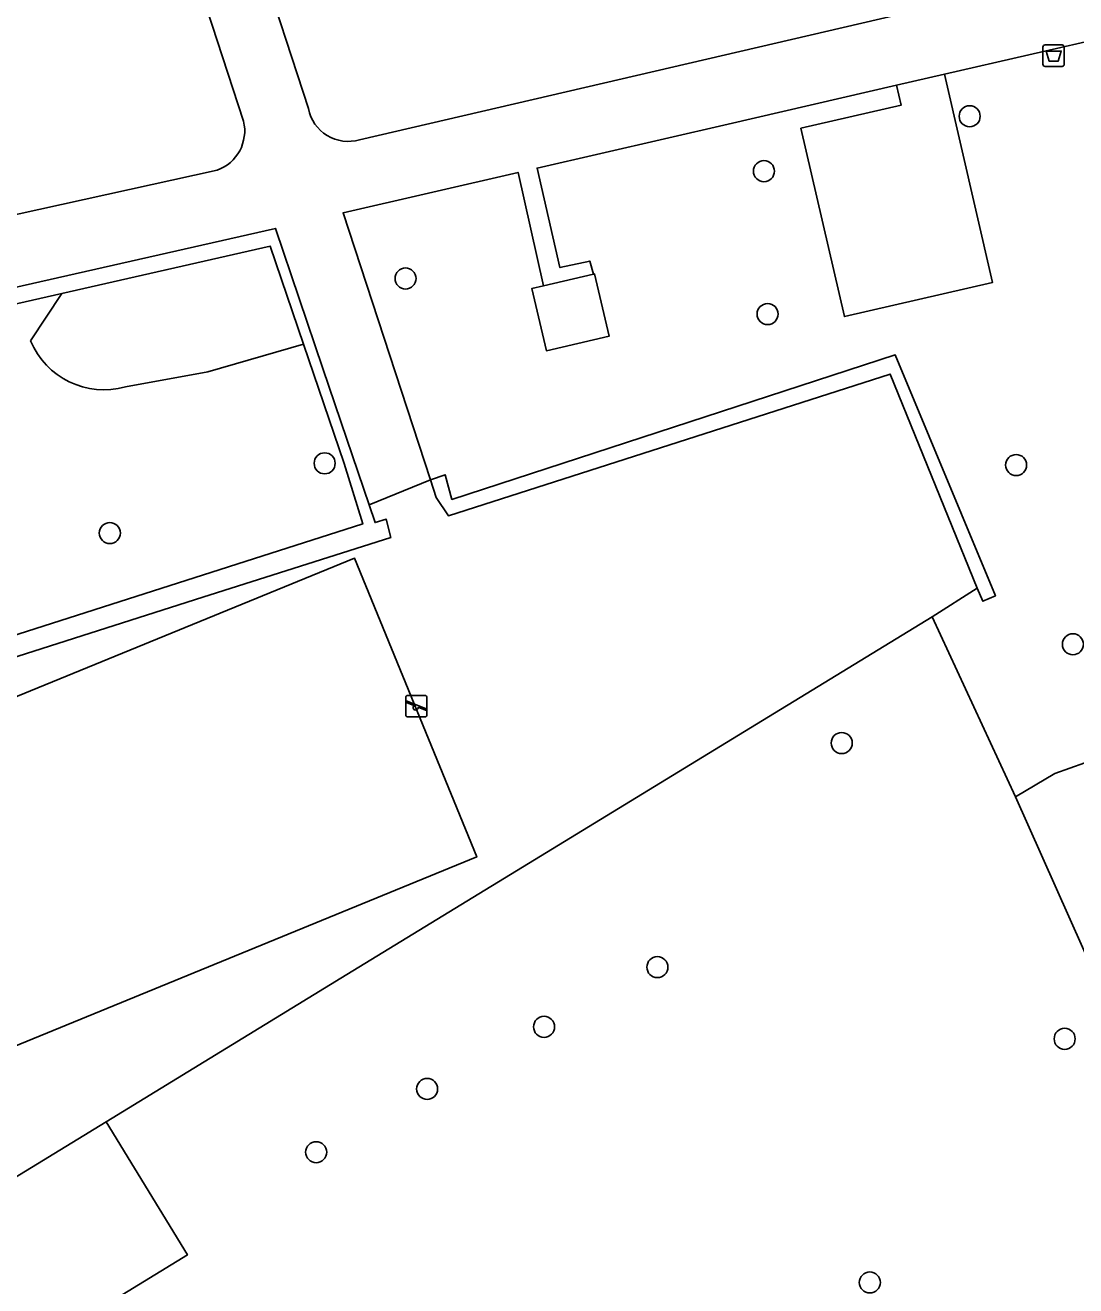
# Model space of a CAD drawing. Extents: x 159265 to 160143, y 383413 to 384319.
# Drawn here: x 159565 to 159613.8, y 383816.8 to 383875.4 of the extents above; entities that cross this region are included whole.
import ezdxf

# ---------------------------------------------------------------- set-up
doc = ezdxf.new("R2010")
doc.units = 0
for name, color, linetype in [('IMGEO_Afvalbak', 7, 'Continuous'), ('IMGEO_Boom', 7, 'Continuous'), ('IMGEO_Groenvoorziening', 7, 'Continuous'), ('IMGEO_Haag', 7, 'Continuous'), ('IMGEO_Hek', 7, 'Continuous'), ('IMGEO_Pand', 7, 'Continuous'), ('IMGEO_Parkeervlak_open', 7, 'Continuous'), ('IMGEO_Speelvoorziening', 7, 'Continuous'), ('IMGEO_Voetpad_open', 7, 'Continuous')]:
    doc.layers.add(name, color=color, linetype=linetype)

msp = doc.modelspace()

# ---------------------------------------------------------------- linework, layer by layer
at = {"layer": 'IMGEO_Afvalbak'}
for p, q in [((159612.292, 383873.561), (159612.292, 383874.361)), ((159612.292, 383874.361), (159612.292, 383873.561)), ((159612.392, 383874.461), (159613.182, 383874.461)), ((159613.182, 383874.461), (159612.392, 383874.461)), ((159613.282, 383874.361), (159613.282, 383873.561)), ((159613.282, 383873.561), (159613.282, 383874.361)), ((159613.182, 383873.461), (159612.392, 383873.461)), ((159612.392, 383873.461), (159613.182, 383873.461))]:
    msp.add_line(p, q, dxfattribs=at)
msp.add_lwpolyline([(159612.435, 383874.175), (159613.139, 383874.175), (159612.99, 383873.705), (159612.584, 383873.705), (159612.435, 383874.175)], dxfattribs=at)
for centre, start, end in [((159612.392, 383874.361), 90, 180), ((159612.392, 383874.361), 90, 180), ((159613.182, 383874.361), 0, 90), ((159613.182, 383874.361), 360, 90), ((159612.392, 383873.561), 180, 270), ((159612.392, 383873.561), 180, 270), ((159613.182, 383873.561), 270, 0), ((159613.182, 383873.561), 270, 0)]:
    msp.add_arc(centre, 0.1, start, end, dxfattribs=at)
at = {"layer": 'IMGEO_Boom'}
for centre in [(159608.884, 383871.147), (159599.324, 383868.595), (159582.667, 383863.607), (159599.494, 383861.955), (159578.908, 383855.02), (159611.044, 383854.939), (159568.924, 383851.778), (159613.682, 383846.611), (159602.938, 383842.022), (159594.372, 383831.609), (159589.104, 383828.835), (159613.299, 383828.276), (159583.671, 383825.95), (159578.514, 383823.009), (159604.245, 383816.956)]:
    msp.add_circle(centre, 0.489, dxfattribs=at)
at = {"layer": 'IMGEO_Groenvoorziening'}
for points in [[(159607.722, 383873.102), (159609.951, 383863.427), (159603.061, 383861.84), (159601.045, 383870.591), (159605.704, 383871.664), (159605.49, 383872.588)], [(159565.245, 383860.714), (159566.7, 383862.91)], [(159577.928, 383860.55), (159573.482, 383859.267), (159569.647, 383858.578)], [(159544.684, 383836.031), (159580.293, 383850.614), (159585.978, 383836.733), (159550.369, 383822.15), (159544.684, 383836.031)], [(159607.146, 383847.892), (159609.241, 383849.225)], [(159607.146, 383847.892), (159579.933, 383831.261), (159568.748, 383824.426)], [(159611.018, 383839.515), (159607.146, 383847.892)]]:
    msp.add_lwpolyline(points, dxfattribs=at)
msp.add_arc((159568.651, 383862.13), 3.689, 202.56802, 285.6635, dxfattribs=at)
at = {"layer": 'IMGEO_Haag'}
for points in [[(159566.7, 383862.91), (159576.378, 383865.103), (159577.928, 383860.55)], [(159566.7, 383862.91), (159557.619, 383860.853)], [(159540.178, 383839.254), (159555.697, 383844.215), (159580.677, 383852.201), (159579.816, 383855.004), (159577.928, 383860.55)], [(159583.823, 383854.258), (159584.515, 383854.489), (159584.823, 383853.343), (159605.425, 383860.059), (159610.083, 383848.863), (159609.489, 383848.614), (159609.241, 383849.225)], [(159609.241, 383849.225), (159605.197, 383859.168), (159584.67, 383852.572), (159584.094, 383853.426), (159583.823, 383854.258)], [(159580.977, 383853.084), (159581.252, 383852.267), (159581.765, 383852.432), (159581.978, 383851.578), (159573.248, 383848.793), (159535.081, 383836.615)]]:
    msp.add_lwpolyline(points, dxfattribs=at)
at = {"layer": 'IMGEO_Hek'}
for points in [[(159566.7, 383862.91), (159576.378, 383865.103), (159577.928, 383860.55)], [(159527.454, 383851.583), (159534.057, 383854.511), (159541.57, 383857.216), (159553.547, 383859.93), (159557.619, 383860.853), (159566.7, 383862.91)], [(159577.928, 383860.55), (159579.816, 383855.004), (159580.677, 383852.201), (159555.697, 383844.215)], [(159579.933, 383831.261), (159607.146, 383847.892)], [(159607.146, 383847.892), (159611.018, 383839.515)], [(159568.748, 383824.426), (159579.933, 383831.261)]]:
    msp.add_lwpolyline(points, dxfattribs=at)
at = {"layer": 'IMGEO_Pand'}
for points in [[(159591.401, 383863.809), (159591.455, 383863.822), (159592.128, 383860.927), (159589.216, 383860.251), (159588.544, 383863.145), (159589.081, 383863.27)], [(159589.081, 383863.27), (159591.401, 383863.809)], [(159568.748, 383824.426), (159572.531, 383818.234), (159563.987, 383813.011), (159563.227, 383814.255), (159559.915, 383812.231), (159560.674, 383810.988), (159552.736, 383806.136), (159548.952, 383812.328)], [(159548.952, 383812.328), (159568.748, 383824.426)]]:
    msp.add_lwpolyline(points, dxfattribs=at)
at = {"layer": 'IMGEO_Parkeervlak_open'}
for points in [[(159611.018, 383839.515), (159612.837, 383840.611), (159614.23, 383841.101), (159626.676, 383845.476)], [(159620.487, 383818.283), (159611.018, 383839.515)]]:
    msp.add_lwpolyline(points, dxfattribs=at)
at = {"layer": 'IMGEO_Speelvoorziening'}
for p, q in [((159582.774, 383844.236), (159583.564, 383844.236)), ((159583.564, 383844.236), (159582.774, 383844.236)), ((159582.674, 383843.336), (159582.674, 383844.136)), ((159582.674, 383844.136), (159582.674, 383843.336)), ((159583.057, 383843.764), (159582.718, 383843.901)), ((159582.743, 383843.961), (159583.619, 383843.608)), ((159583.595, 383843.548), (159583.255, 383843.685)), ((159583.664, 383844.136), (159583.664, 383843.336)), ((159583.664, 383843.336), (159583.664, 383844.136)), ((159583.564, 383843.236), (159582.774, 383843.236)), ((159582.774, 383843.236), (159583.564, 383843.236))]:
    msp.add_line(p, q, dxfattribs=at)
for centre, radius, start, end in [((159582.774, 383844.136), 0.1, 90, 180), ((159582.774, 383844.136), 0.1, 90, 180), ((159583.564, 383844.136), 0.1, 0, 90), ((159583.564, 383844.136), 0.1, 360, 90), ((159582.731, 383843.931), 0.0327, 68.07798, 248.07798), ((159583.136, 383843.674), 0.12, 130.99278, 5.16318), ((159583.607, 383843.578), 0.0327, 248.07798, 68.07798), ((159582.774, 383843.336), 0.1, 180, 270), ((159582.774, 383843.336), 0.1, 180, 270), ((159583.564, 383843.336), 0.1, 270, 0), ((159583.564, 383843.336), 0.1, 270, 0)]:
    msp.add_arc(centre, radius, start, end, dxfattribs=at)
at = {"layer": 'IMGEO_Voetpad_open'}
for points in [[(159572.699, 383878.387), (159575.14, 383870.916)], [(159575.826, 383878.684), (159578.153, 383871.502)], [(159580.531, 383870.051), (159614.353, 383877.921)], [(159607.722, 383873.102), (159615.55, 383874.905)], [(159605.49, 383872.588), (159607.722, 383873.102)], [(159591.401, 383863.809), (159591.231, 383864.419), (159589.841, 383864.117), (159588.782, 383868.74), (159597.656, 383870.783), (159605.49, 383872.588)], [(159573.917, 383868.642), (159551.283, 383863.654)], [(159583.823, 383854.258), (159579.762, 383866.662), (159587.895, 383868.535), (159589.081, 383863.27)], [(159544.233, 383858.61), (159564.852, 383863.273), (159576.62, 383865.935), (159578.829, 383859.419), (159579.938, 383856.147), (159580.977, 383853.084)], [(159580.977, 383853.084), (159583.823, 383854.258)]]:
    msp.add_lwpolyline(points, dxfattribs=at)
for centre, radius, start, end in [((159580.008, 383871.868), 1.891, 191.15718, 286.06168), ((159573.251, 383870.466), 1.942, 290.06102, 13.39458)]:
    msp.add_arc(centre, radius, start, end, dxfattribs=at)

doc.saveas('drawing.dxf')
